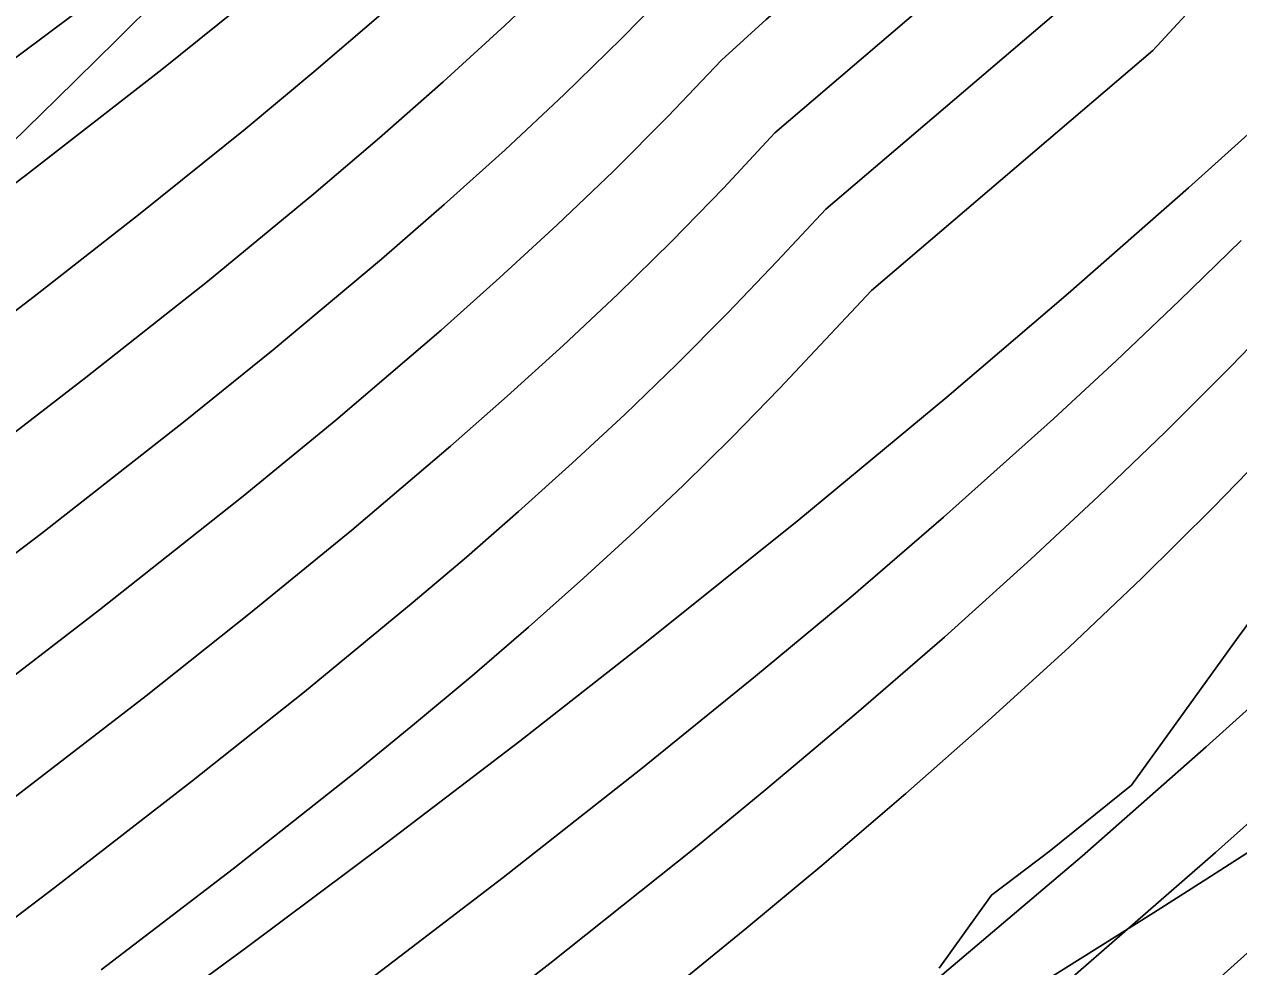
# Model space of a CAD drawing. Extents: x 2356077 to 2359823, y 225951 to 227822.
# Drawn here: x 2357656.02 to 2357663.74, y 226815.32 to 226821.31 of the extents above; entities that cross this region are included whole.
import ezdxf

# ---------------------------------------------------------------- set-up
doc = ezdxf.new("R2010")
doc.units = 0
for name, color, linetype in [('DTM Contours Major', 7, 'Continuous'), ('DTM Contours Minor', 7, 'Continuous'), ('Exist DTM Breakline', 7, 'Continuous'), ('Exist DTM Breakline Underwater', 7, 'Continuous'), ('Exist DTM Drainline', 7, 'Continuous')]:
    doc.layers.add(name, color=color, linetype=linetype)

msp = doc.modelspace()

# ---------------------------------------------------------------- linework, layer by layer
at = {"layer": 'DTM Contours Major'}
for points in [[(2357665.2123, 226827.6703), (2357663.3225, 226825.9635), (2357663.0529, 226825.4821), (2357662.8848, 226825.0148), (2357662.62, 226824.6406), (2357661.7868, 226823.5125), (2357661.5534, 226822.9891), (2357661.3763, 226822.6571), (2357660.4064, 226821.8296), (2357659.8138, 226821.2219), (2357659.4499, 226820.8665), (2357659.0739, 226820.5147), (2357658.6862, 226820.1657), (2357658.2871, 226819.8184), (2357657.5994, 226819.2424), (2357657.0283, 226818.781), (2357656.1251, 226818.0745), (2357655.0169, 226817.234), (2357653.189, 226815.8799), (2357650.0841, 226813.6068), (2357649.2359, 226812.9678), (2357648.4821, 226812.2788), (2357647.5985, 226811.612), (2357644.5278, 226809.5375)], [(2357666.2424, 226826.4607), (2357664.5797, 226821.839), (2357664.1752, 226820.9527), (2357663.4192, 226820.2723), (2357662.655, 226819.6012), (2357661.8826, 226818.9408), (2357660.9424, 226818.1616), (2357659.9732, 226817.3837), (2357659.1663, 226816.7528), (2357658.3192, 226816.105), (2357657.4214, 226815.4329), (2357654.1192, 226813.0119), (2357653.7151, 226812.6757), (2357653.3713, 226812.3601), (2357652.6817, 226811.8618), (2357652.4368, 226811.5825), (2357652.2403, 226811.3251), (2357647.8541, 226807.3148), (2357647.7527, 226806.8007), (2357647.9387, 226806.4655)], [(2357664.0826, 226817.2137), (2357663.5323, 226816.716), (2357662.7428, 226816.0221), (2357661.8253, 226815.2427)]]:
    msp.add_lwpolyline(points, dxfattribs=at)
at = {"layer": 'DTM Contours Minor'}
for points in [[(2357664.6885, 226827.9483), (2357662.1999, 226825.7006), (2357661.6969, 226825.2027), (2357661.5167, 226824.7016), (2357661.3067, 226824.4417), (2357660.5765, 226823.618), (2357660.4247, 226823.375), (2357660.0402, 226823.0427), (2357659.6711, 226822.6657), (2357659.4821, 226822.4787), (2357659.0955, 226822.1085), (2357658.6956, 226821.7409), (2357658.2829, 226821.3751), (2357657.8578, 226821.0106), (2357657.4207, 226820.6468), (2357656.7532, 226820.1084), (2357656.0788, 226819.5816), (2357655.6116, 226819.2249), (2357655.0333, 226818.7913), (2357654.431, 226818.3473), (2357653.1529, 226817.4243), (2357651.7738, 226816.4487), (2357649.837, 226815.1016)], [(2357664.969, 226827.826), (2357662.7507, 226825.8225), (2357662.3836, 226825.3664), (2357662.2526, 226825.0025), (2357662.0903, 226824.6801), (2357661.3035, 226823.7003), (2357661.0505, 226823.336), (2357660.9013, 226823.0167), (2357660.2529, 226822.4635), (2357660.0317, 226822.2502), (2357659.8187, 226822.0302), (2357659.4519, 226821.6658), (2357659.0719, 226821.3048), (2357658.6792, 226820.9465), (2357658.2743, 226820.5902), (2357657.8577, 226820.2352), (2357657.1804, 226819.6778), (2357656.4074, 226819.0651), (2357655.8678, 226818.6488), (2357655.3087, 226818.2253), (2357654.122, 226817.3453), (2357652.8423, 226816.4147), (2357650.7308, 226814.8991)], [(2357663.8693, 226827.5899), (2357662.8676, 226826.6791), (2357661.0543, 226825.0414), (2357660.9382, 226824.8387), (2357660.8837, 226824.6871), (2357660.7742, 226824.5345), (2357660.1145, 226823.8642), (2357659.6351, 226823.3948), (2357659.1429, 226822.9323), (2357658.7184, 226822.5493), (2357658.2805, 226822.1679), (2357657.8296, 226821.7872), (2357657.3661, 226821.4066), (2357656.8901, 226821.0254), (2357656.0234, 226820.3508), (2357655.242, 226819.7592), (2357653.9972, 226818.837), (2357651.3194, 226816.8737), (2357649.8392, 226815.7724), (2357648.2923, 226814.6058), (2357647.4662, 226813.9768), (2357646.6193, 226813.3256), (2357645.7562, 226812.6524)], [(2357663.9258, 226825.849), (2357663.677, 226825.4719), (2357663.4067, 226824.9918), (2357663.1166, 226824.5832), (2357662.5301, 226823.7304), (2357662.2647, 226823.2212), (2357662.0417, 226822.6014), (2357661.8261, 226822.2758), (2357660.7329, 226821.3432), (2357660.4498, 226821.084), (2357660.1107, 226820.7281), (2357659.7619, 226820.3791), (2357659.4043, 226820.0364), (2357659.0388, 226819.6994), (2357658.6663, 226819.3676), (2357657.9978, 226818.7956), (2357657.4082, 226818.3109), (2357656.4952, 226817.5875), (2357655.5498, 226816.8618), (2357650.7004, 226813.2175)], [(2357663.9206, 226824.9809), (2357663.6204, 226824.5367), (2357663.318, 226824.0704), (2357663.0211, 226823.5789), (2357662.5456, 226822.257), (2357662.2938, 226821.91), (2357660.7888, 226820.6224), (2357660.4643, 226820.2732), (2357660.1313, 226819.9317), (2357659.7904, 226819.5972), (2357659.4423, 226819.269), (2357659.0877, 226818.9463), (2357658.7272, 226818.6284), (2357658.0997, 226818.0952), (2357657.4549, 226817.5682), (2357656.7904, 226817.042), (2357655.8862, 226816.3441), (2357652.4006, 226813.6997), (2357650.0743, 226811.9269), (2357649.38, 226811.3437), (2357647.9896, 226810.0724), (2357647.1667, 226809.4471), (2357645.7915, 226808.5181)], [(2357663.7781, 226823.9383), (2357663.0422, 226821.8927), (2357662.7493, 226821.5337), (2357661.1125, 226820.1372), (2357660.8037, 226819.8056), (2357660.4884, 226819.4747), (2357660.1659, 226819.151), (2357659.8366, 226818.8335), (2357659.5009, 226818.5216), (2357659.1593, 226818.2143), (2357658.8273, 226817.9241), (2357658.4898, 226817.6365), (2357657.7975, 226817.0659), (2357657.08, 226816.4953), (2357656.2133, 226815.8245), (2357653.0843, 226813.4438), (2357650.9187, 226811.7803), (2357650.1313, 226811.1527), (2357647.8986, 226809.1114), (2357647.0663, 226808.4428), (2357646.1771, 226807.8421), (2357645.7873, 226807.6224)], [(2357659.6689, 226823.8928), (2357659.4359, 226823.6941), (2357658.7578, 226823.2497), (2357657.3303, 226822.1389), (2357656.3292, 226821.376), (2357655.1044, 226820.4617), (2357653.6495, 226819.3977), (2357650.0335, 226816.7769), (2357648.4104, 226815.5874), (2357647.5219, 226814.9311), (2357646.6098, 226814.2509), (2357645.6803, 226813.5479), (2357644.7397, 226812.8233), (2357643.7944, 226812.0782), (2357642.8506, 226811.3139), (2357641.8767, 226810.5007), (2357640.9162, 226809.6763), (2357639.9741, 226808.849), (2357639.055, 226808.0272), (2357638.1641, 226807.219), (2357636.739, 226805.9106), (2357635.1302, 226804.4148)], [(2357664.3792, 226823.864), (2357663.5346, 226821.5163), (2357663.1929, 226821.1472), (2357661.4028, 226819.62), (2357660.819, 226818.9959), (2357660.5173, 226818.6859), (2357660.209, 226818.382), (2357659.8942, 226818.0833), (2357659.5729, 226817.789), (2357659.2219, 226817.4777), (2357658.8633, 226817.1692), (2357658.4965, 226816.8624), (2357658.1212, 226816.5562), (2357657.3433, 226815.9409), (2357656.5045, 226815.2978)], [(2357663.7533, 226819.9373), (2357663.3602, 226819.5535), (2357662.9624, 226819.1752), (2357662.5603, 226818.8027), (2357661.8624, 226818.1784), (2357661.2712, 226817.6697), (2357660.6668, 226817.1656), (2357659.9358, 226816.5736), (2357659.0615, 226815.886), (2357658.1424, 226815.1826)], [(2357664.1026, 226819.5643), (2357663.6908, 226819.1384), (2357663.2722, 226818.7206), (2357662.8475, 226818.3109), (2357662.4171, 226817.9094), (2357661.8671, 226817.4143), (2357661.3061, 226816.9277), (2357660.7316, 226816.4448), (2357660.2836, 226816.0773), (2357659.3585, 226815.3383), (2357658.3931, 226814.5893)], [(2357664.0232, 226818.6994), (2357663.5761, 226818.239), (2357663.1218, 226817.7899), (2357662.6609, 226817.3517), (2357662.1463, 226816.881), (2357661.6224, 226816.419), (2357661.0875, 226815.9619), (2357660.6113, 226815.5651), (2357660.1259, 226815.1687)], [(2357664.4809, 226818.4215), (2357663.7358, 226817.4136), (2357663.0576, 226816.4729), (2357662.5336, 226816.0513), (2357662.1659, 226815.7733), (2357661.8337, 226815.3093)], [(2357664.2244, 226816.6108), (2357663.5912, 226816.0452), (2357662.5693, 226815.1544)], [(2357664.0448, 226815.63), (2357663.2471, 226814.915), (2357661.7007, 226813.5511), (2357661.4768, 226813.3459), (2357661.3141, 226813.1845), (2357661.2157, 226813.0663), (2357661.1847, 226812.9903), (2357661.2245, 226812.956), (2357661.3367, 226812.9619), (2357661.513, 226813.0048), (2357661.7425, 226813.0801), (2357662.0144, 226813.1836), (2357662.3178, 226813.3108), (2357662.8023, 226813.5336), (2357663.2632, 226813.7661), (2357663.5352, 226813.9132), (2357664.0265, 226814.1988)]]:
    msp.add_lwpolyline(points, dxfattribs=at)
at = {"layer": 'Exist DTM Breakline'}
for points in [[(2357560.647, 226784.157), (2357579.194, 226813.797), (2357610.316, 226806.105), (2357665.993, 226838.755), (2357684.212, 226874.582), (2357696.408, 226900.16)], [(2357603.707, 226758.395), (2357634.69, 226779.787), (2357686.009, 226803.72), (2357722.082, 226854.21), (2357734.02, 226881.496)]]:
    msp.add_spline(points, degree=3, dxfattribs=at)
at = {"layer": 'Exist DTM Breakline Underwater'}
for points in [[(2357599.673, 226759.537), (2357632.912, 226785.572), (2357686.254, 226809.636), (2357716.995, 226856.561), (2357730.688, 226885.555)], [(2357556.564, 226758.637), (2357564.307, 226781.559), (2357585.412, 226809.405), (2357614.858, 226803.405), (2357668.761, 226835.297), (2357689.369, 226869.515)]]:
    msp.add_spline(points, degree=3, dxfattribs=at)
at = {"layer": 'Exist DTM Drainline'}
msp.add_spline([(2357699.586, 226858.192), (2357670.366, 226820.782), (2357623.327, 226796.892), (2357587.218, 226772.268), (2357568.803, 226744.252), (2357555.19, 226717.62), (2357555.017, 226695.126), (2357553.473, 226672.759), (2357563.697, 226642.736), (2357576.526, 226627.993), (2357663.798, 226499.169), (2357732.721, 226415.647), (2357803.211, 226342.215), (2357874.586, 226264.309)], degree=3, dxfattribs=at)

doc.saveas('drawing.dxf')
